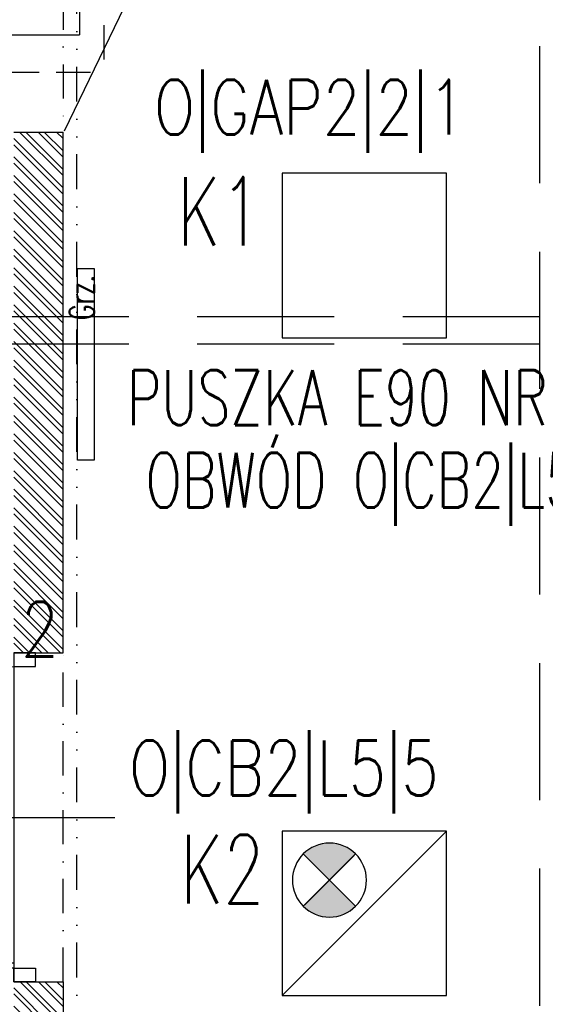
# Model space of a CAD drawing. Extents: x 41755 to 123924, y -112333 to 86187.
# Tile 403 of 582: x 104465 to 104657, y 37139 to 37498. Entities that reach past the tile are written whole.
import ezdxf
from ezdxf.enums import TextEntityAlignment as Align

# ---------------------------------------------------------------- set-up
doc = ezdxf.new("R2010")
doc.units = 0
doc.header["$LTSCALE"] = 50
for name, pattern in [('DASHDOT', [1, 0.5, -0.25, 0, -0.25]), ('DASHED', [0.75, 0.5, -0.25]), ('DASHED2', [0.375, 0.25, -0.125]), ('DIVIDE', [31.75, 12.7, -6.35, 0, -6.35, 0, -6.35])]:
    doc.linetypes.add(name, pattern=pattern)
doc.layers.get('0').update_dxf_attribs({"color": 101, "linetype": 'CONTINUOUS'})
for name, color, linetype in [('Drz---drzwi', 5, 'CONTINUOUS'), ('E-90', 6, 'CONTINUOUS'), ('E35', 6, 'CONTINUOUS'), ('Ins-co', 2, 'CONTINUOUS'), ('Ins-went', 141, 'CONTINUOUS'), ('Sc-cegla pustak', 42, 'CONTINUOUS'), ('Sc-cegla pustak-hatch', 8, 'CONTINUOUS'), ('Sc-nadproza kon', 5, 'DASHED2'), ('Suf-widok', 8, 'CONTINUOUS')]:
    doc.layers.add(name, color=color, linetype=linetype)
doc.styles.add('ROMANS', font='romans', dxfattribs={"width": 0.85})

# ---------------------------------------------------------------- blocks, each defined once
blk = doc.blocks.new('_GJKHGJ')
at = {"ltscale": 25}
for p, q in [((-8, -5), (-8, 0)), ((-8, 0), (-8, -5)), ((0, 0), (-8, 0)), ((0, -5), (0, 0)), ((0, -5), (0, 0)), ((-8, -115), (-7.999999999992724, -4.999999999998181)), ((-8, -5), (0, -5)), ((-19.69999999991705, -60), (28.89999999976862, -60)), ((-8, -115), (0, -115)), ((-8, -120), (-8, -115)), ((0, -115), (0, -120)), ((0, -115), (0, -120)), ((0, -120), (-8, -120))]:
    blk.add_line(p, q, dxfattribs=at)
at = {"ltscale": 7}
for p, q in [((-8, -5), (-118, -4.999999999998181)), ((-8, -6.799999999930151), (-117.985271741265, -6.799999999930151))]:
    blk.add_line(p, q, dxfattribs=at)
blk.add_arc((-8, -5), 110, 180, 270)
blk = doc.blocks.new('opr_kas_inw')
at = {"layer": 'E35'}
h = blk.add_hatch(color=256, dxfattribs=at)
edge = h.paths.add_edge_path()
edge.add_line((-12.76970681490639, -12.13742555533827), (-3.22376526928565, -21.68336710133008))
edge.add_ellipse((-12.76970681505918, -12.13742555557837), major_axis=(-9.545941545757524, 9.545941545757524), ratio=1, start_angle=90.00000000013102, end_angle=180.0000000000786, ccw=False)
edge.add_line((-22.31564836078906, -21.68336710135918), (-12.76970681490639, -12.13742555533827))
edge = h.paths.add_edge_path()
edge.add_line((-3.223765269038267, -2.591484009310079), (-12.76970681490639, -12.13742555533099))
edge.add_line((-12.76970681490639, -12.13742555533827), (-22.31564836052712, -2.591484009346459))
edge.add_ellipse((-12.76970681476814, -12.13742555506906), major_axis=(-9.545941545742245, 9.545941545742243), ratio=1, start_angle=-89.99999999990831, end_angle=1.1789325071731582e-10, ccw=False)
for p, q in [((-30.00000000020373, 29.9999999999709), (30.00000000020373, -29.9999999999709)), ((-22.31564836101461, -21.68336710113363), (-3.223765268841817, -2.591484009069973)), ((-22.31564836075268, -2.591484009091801), (-3.223765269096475, -21.68336710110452))]:
    blk.add_line(p, q, dxfattribs=at)
at = {"layer": 'E35', "linetype": 'Continuous', "ltscale": 0.3}
blk.add_line((-21.76970681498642, -3.137425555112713), (-3.769706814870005, -21.13742555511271), dxfattribs=at)
blk.add_lwpolyline([(-30.00000000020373, 29.9999999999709), (30.00000000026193, 29.9999999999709), (30.00000000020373, -29.9999999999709), (-30.00000000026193, -29.99999999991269)], close=True, dxfattribs=at)
at = {"layer": 'E35'}
blk.add_circle((-12.76970681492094, -12.13742555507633), 13.49999999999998, dxfattribs=at)

msp = doc.modelspace()

# ---------------------------------------------------------------- hatches: boundary and pattern name
at = {"layer": 'Sc-cegla pustak-hatch'}
h = msp.add_hatch(dxfattribs=at)
h.set_pattern_fill('ANSI32', color=256, scale=0.5, angle=89.99999999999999, style=0)
h.set_pattern_definition([(135, (48983.41854682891, 565.4779691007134), (-3.367596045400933, -3.367596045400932), []), (135, (48983.41854682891, 567.7230341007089), (-3.367596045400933, -3.367596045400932), [])])
h.paths.add_polyline_path([(103830.966002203, 38641.94990531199), (103848.966002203, 38641.949905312), (103848.966002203, 38666.94990531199), (103830.966002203, 38666.94990531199)])
h.paths.add_polyline_path([(103830.966002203, 38596.94990531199), (103848.966002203, 38596.94990531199), (103848.966002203, 38621.949905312), (103830.966002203, 38621.94990531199)])
h.paths.add_polyline_path([(103830.966002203, 38471.94990531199), (103800.966002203, 38471.94990531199), (103800.966002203, 38451.949905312), (103930.966002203, 38451.94990531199), (103930.966002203, 38471.94990531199), (103848.966002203, 38471.949905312), (103848.966002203, 38496.94990531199), (103830.966002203, 38496.94990531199)])
h.paths.add_polyline_path([(104436.966002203, 38247.94990531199), (104436.966002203, 38265.94990531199), (103950.966002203, 38265.94990531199), (103950.966002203, 38247.94990531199)])
h.paths.add_polyline_path([(104480.966002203, 38496.94990531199), (104462.966002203, 38496.94990531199), (104462.966002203, 38306.94990531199), (104480.966002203, 38306.94990531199)])
h.paths.add_polyline_path([(104480.966002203, 38646.94990531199), (104462.966002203, 38646.94990531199), (104462.966002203, 38641.94990531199), (104462.966002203, 38621.94990531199), (104462.966002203, 38616.94990531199), (104480.966002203, 38616.94990531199)])
h.paths.add_polyline_path([(104480.966002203, 38206.94990531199), (104462.966002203, 38206.94990531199), (104462.966002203, 38016.94990531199), (104480.966002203, 38016.94990531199)])
h.paths.add_polyline_path([(103930.966002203, 38041.94990531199), (103930.966002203, 38059.949905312), (103800.966002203, 38059.94990531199), (103800.966002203, 38041.94990531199), (103830.966002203, 38041.94990531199), (103830.966002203, 38016.949905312), (103848.966002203, 38016.949905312), (103848.966002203, 38041.94990531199)])
h.paths.add_polyline_path([(103848.966002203, 37916.94990531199), (103830.966002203, 37916.94990531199), (103830.966002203, 37891.94990531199), (103848.966002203, 37891.94990531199)])
h.paths.add_polyline_path([(103830.966002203, 37846.94990531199), (103848.966002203, 37846.94990531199), (103848.966002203, 37871.94990531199), (103830.966002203, 37871.949905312)])
h.paths.add_polyline_path([(104462.966002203, 37871.94990531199), (104462.966002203, 37866.94990531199), (104480.966002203, 37866.94990531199), (104480.966002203, 37896.94990531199), (104462.966002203, 37896.94990531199), (104462.966002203, 37891.94990531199)])
h.paths.add_polyline_path([(104480.966002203, 37746.94990531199), (104462.966002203, 37746.94990531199), (104462.966002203, 37556.94990531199), (104480.966002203, 37556.94990531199)])
h.paths.add_polyline_path([(103848.966002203, 37721.94990531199), (103848.966002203, 37746.94990531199), (103830.966002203, 37746.94990531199), (103830.966002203, 37721.94990531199), (103800.966002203, 37721.94990531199), (103800.966002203, 37703.94990531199), (103930.966002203, 37703.94990531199), (103930.966002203, 37721.94990531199)])
h.paths.add_polyline_path([(103930.966002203, 37291.94990531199), (103930.966002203, 37309.94990531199), (103800.966002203, 37309.949905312), (103800.966002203, 37291.94990531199), (103830.966002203, 37291.94990531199), (103830.966002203, 37266.94990531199), (103848.966002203, 37266.94990531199), (103848.966002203, 37291.94990531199)])
h.paths.add_polyline_path([(103950.966002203, 37515.94990531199), (103950.966002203, 37497.94990531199), (104436.966002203, 37497.94990531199), (104436.966002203, 37515.94990531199)])
h.paths.add_polyline_path([(104480.966002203, 37456.94990531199), (104462.966002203, 37456.94990531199), (104462.966002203, 37266.94990531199), (104480.966002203, 37266.94990531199)])
h.paths.add_polyline_path([(104462.966002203, 37121.94990531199), (104462.966002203, 37116.94990531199), (104480.966002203, 37116.94990531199), (104480.966002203, 37146.94990531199), (104462.966002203, 37146.94990531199), (104462.966002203, 37141.94990531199)])
h.paths.add_polyline_path([(103830.966002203, 37141.94990531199), (103848.966002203, 37141.94990531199), (103848.966002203, 37166.94990531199), (103830.966002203, 37166.94990531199)])
h.paths.add_polyline_path([(103830.966002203, 37096.94990531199), (103848.966002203, 37096.94990531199), (103848.966002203, 37121.94990531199), (103830.966002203, 37121.94990531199)])
h.paths.add_polyline_path([(103930.966002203, 36953.949905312), (103930.966002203, 36971.94990531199), (103848.966002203, 36971.94990531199), (103848.966002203, 36996.94990531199), (103830.966002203, 36996.94990531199), (103830.966002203, 36971.94990531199), (103800.966002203, 36971.94990531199), (103800.966002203, 36953.94990531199)])
h.paths.add_polyline_path([(104480.966002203, 36996.94990531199), (104462.966002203, 36996.94990531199), (104462.966002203, 36806.94990531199), (104480.966002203, 36806.94990531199)])
h.paths.add_polyline_path([(103950.966002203, 36765.94990531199), (103950.966002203, 36747.94990531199), (104436.966002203, 36747.949905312), (104436.966002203, 36765.94990531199)])
h.paths.add_polyline_path([(103930.966002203, 36541.94990531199), (103930.966002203, 36559.94990531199), (103800.966002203, 36559.94990531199), (103800.966002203, 36541.94990531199), (103830.966002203, 36541.94990531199), (103830.966002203, 36516.94990531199), (103848.966002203, 36516.94990531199), (103848.966002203, 36541.94990531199)])
h.paths.add_polyline_path([(104480.966002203, 36706.94990531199), (104462.966002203, 36706.94990531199), (104462.966002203, 36516.94990531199), (104480.966002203, 36516.94990531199)])
h.paths.add_polyline_path([(103830.966002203, 36416.94990531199), (103830.966002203, 36391.94990531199), (103848.966002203, 36391.94990531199), (103848.966002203, 36416.94990531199)])
h.paths.add_polyline_path([(103830.966002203, 36346.949905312), (103848.966002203, 36346.94990531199), (103848.966002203, 36371.94990531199), (103830.966002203, 36371.94990531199)])
h.paths.add_polyline_path([(104462.966002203, 36396.94990531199), (104462.966002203, 36391.94990531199), (104462.966002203, 36371.94990531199), (104462.966002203, 36366.94990531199), (104480.966002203, 36366.94990531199), (104480.966002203, 36396.94990531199)])
h.paths.add_polyline_path([(103848.966002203, 36221.94990531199), (103848.966002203, 36246.94990531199), (103830.966002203, 36246.94990531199), (103830.966002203, 36221.94990531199), (103800.966002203, 36221.94990531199), (103800.966002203, 36203.94990531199), (103930.966002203, 36203.94990531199), (103930.966002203, 36221.94990531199)])
h.paths.add_polyline_path([(104462.966002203, 36056.94990531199), (104480.966002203, 36056.94990531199), (104480.966002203, 36246.94990531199), (104462.966002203, 36246.94990531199)])
h.paths.add_polyline_path([(104436.966002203, 35997.949905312), (104436.966002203, 36015.94990531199), (103950.966002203, 36015.94990531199), (103950.966002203, 35997.94990531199)])
h.paths.add_polyline_path([(104480.966002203, 35956.94990531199), (104462.966002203, 35956.94990531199), (104462.966002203, 35766.94990531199), (104480.966002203, 35766.94990531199)])

# ---------------------------------------------------------------- linework, layer by layer
at = {"layer": 'Drz---drzwi'}
msp.add_line((104481.466002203, 37457.44990531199), (104503.3992695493, 37502.68818732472), dxfattribs=at)
at = {"layer": 'E35', "linetype": 'Continuous', "ltscale": 0.3}
msp.add_lwpolyline([(104560.9660022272, 37381.94990531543), (104620.9660022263, 37381.94990531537), (104620.9660022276, 37441.94990531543), (104560.9660022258, 37441.94990531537)], close=True, dxfattribs=at)
at = {"layer": 'Ins-co'}
for p in [(104486.9726944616, 38075.93621820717), (104459.7709563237, 37492.4644769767)]:
    msp.add_line(p, (104486.9726944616, 37492.4644769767), dxfattribs=at)
at = {"layer": 'Ins-co', "linetype": 'DASHED', "ltscale": 0.5}
for p in [(104495.865705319, 38077.17689437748), (104459.7709563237, 37478.84680163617)]:
    msp.add_line(p, (104495.865705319, 37478.84680163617), dxfattribs=at)
at = {"layer": 'Ins-co'}
msp.add_lwpolyline([(104486.2381713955, 37407.23494312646), (104492.3381713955, 37407.23494312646), (104492.3381713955, 37337.23494312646), (104486.2381713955, 37337.23494312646)], close=True, dxfattribs=at)
at = {"layer": 'Ins-went', "linetype": 'DASHED', "ltscale": 2}
for p, q in [((104654.9660022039, 36913.28301585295), (104654.966002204, 37612.52853425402)), ((104654.966002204, 37389.54142338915), (104394.4788906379, 37389.54142338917)), ((104654.966002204, 37379.54142338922), (104394.4788906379, 37379.54142338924))]:
    msp.add_line(p, q, dxfattribs=at)
at = {"layer": 'Sc-cegla pustak'}
for points in [[(104462.966002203, 37456.94990531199), (104480.966002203, 37456.94990531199)], [(104480.966002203, 37266.94990531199), (104480.966002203, 37456.94990531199)], [(104462.966002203, 37266.94990531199), (104480.966002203, 37266.94990531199)], [(104462.966002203, 37146.94990531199), (104480.966002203, 37146.94990531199)], [(104480.966002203, 37146.94990531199), (104480.966002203, 37116.94990531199)]]:
    msp.add_lwpolyline(points, dxfattribs=at)
at = {"layer": 'Sc-nadproza kon', "linetype": 'DASHDOT', "ltscale": 0.5}
for points in [[(104480.966002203, 37556.949905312), (104480.966002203, 37456.949905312)], [(104480.966002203, 37146.94990531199), (104480.966002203, 37266.94990531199)]]:
    msp.add_lwpolyline(points, dxfattribs=at)
at = {"layer": 'Suf-widok', "linetype": 'DIVIDE', "ltscale": 0.02}
msp.add_lwpolyline([(104695.966002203, 35646.94990531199), (104485.966002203, 35646.94990531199), (104485.966002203, 39366.94990531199), (104695.966002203, 39366.94990531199)], close=True, dxfattribs=at)

# ---------------------------------------------------------------- block references
at = {"layer": 'Drz---drzwi', "xscale": -1, "rotation": 180}
msp.add_blockref('_GJKHGJ', (104470.966002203, 37146.94990531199), dxfattribs=at)
at = {"layer": 'E35', "xscale": -1, "rotation": 180}
msp.add_blockref('opr_kas_inw', (104590.9660022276, 37171.94990531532), dxfattribs=at)

# ---------------------------------------------------------------- texts
at = {"layer": 'E-90', "style": 'ROMANS'}
for s, rotation, width, p in [('O|GAP2|2|1', 359.9999999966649, 0.8, (104570.9692884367, 37464.59032597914)), ('PUSZKA E90 NR:2', 3.335040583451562e-09, 0.7, (104590.0373143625, 37360.08964271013)), ('OBWÓD O|CB2|L5', 3.335040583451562e-09, 0.7, (104590.0373143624, 37329.9560438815)), ('2', 3.335040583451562e-09, 0.8, (104472.5200040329, 37275.60891960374)), ('O|CB2|L5|5', 359.9999999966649, 0.8, (104561.5629904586, 37223.58051439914))]:
    msp.add_text(s, height=20, rotation=rotation, dxfattribs=dict(at, width=width)).set_placement(p, align=Align.MIDDLE)
at = {"layer": 'E35', "style": 'ROMANS', "width": 0.7}
for s, p in [('K1', (104538.0407592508, 37428.06290054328)), ('K2', (104539.073411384, 37188.06290053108))]:
    msp.add_text(s, height=25, dxfattribs=at).set_placement(p, align=Align.MIDDLE)
at = {"layer": 'Ins-co', "style": 'ROMANS', "width": 0.7}
msp.add_text('Grz.', height=9, rotation=89.99999999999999, dxfattribs=at).set_placement((104492.3015477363, 37388.35120198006))

doc.saveas('drawing.dxf')
